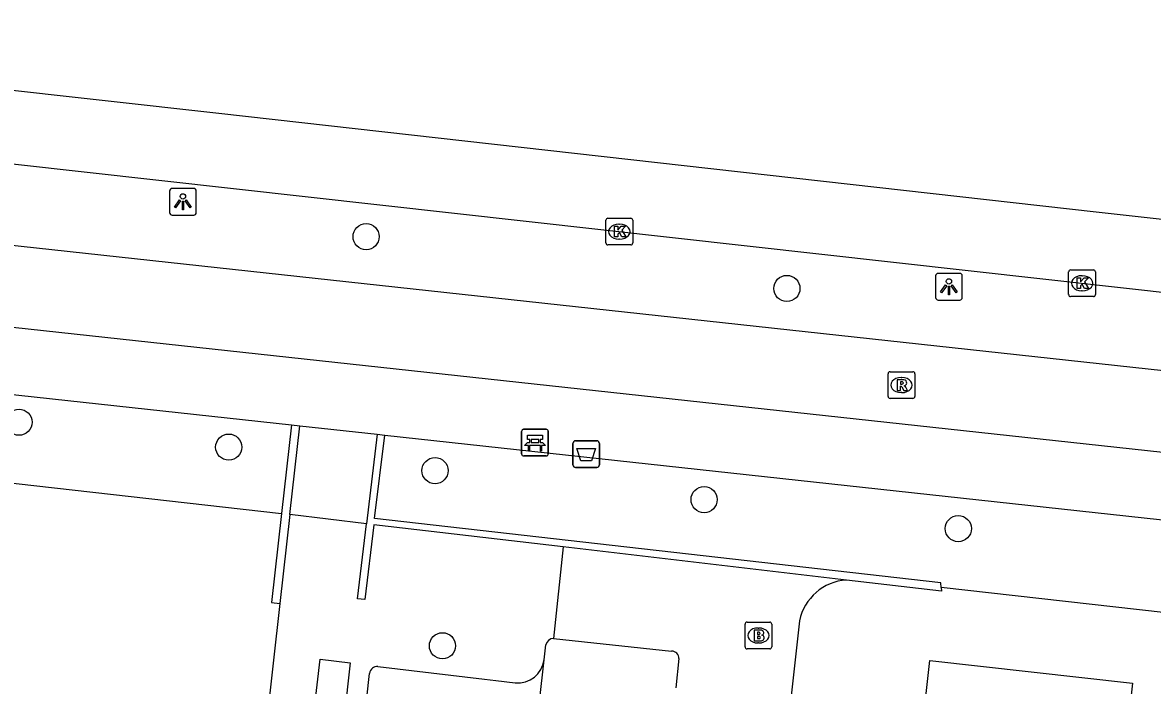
# Model space of a CAD drawing. Extents: x 161928 to 163055, y 386475 to 387428.
# Drawn here: x 162118.72 to 162161, y 387395.69 to 387420.48 of the extents above; entities that cross this region are included whole.
import ezdxf

# ---------------------------------------------------------------- set-up
doc = ezdxf.new("R2010")
doc.units = 0
for name, color, linetype in [('IMGEO_Afvalbak', 7, 'Continuous'), ('IMGEO_Bank', 7, 'Continuous'), ('IMGEO_Berm_groen', 7, 'Continuous'), ('IMGEO_Boom', 7, 'Continuous'), ('IMGEO_Brandkraan', 7, 'Continuous'), ('IMGEO_Fietspad_gesloten', 7, 'Continuous'), ('IMGEO_Kolk', 7, 'Continuous'), ('IMGEO_Lichtpunt', 7, 'Continuous'), ('IMGEO_Muur', 7, 'Continuous'), ('IMGEO_Pand', 7, 'Continuous'), ('IMGEO_Rijbaan_lokaal_gesloten', 7, 'Continuous'), ('IMGEO_Rijbaan_lokaal_open', 7, 'Continuous'), ('IMGEO_Rioolput', 7, 'Continuous'), ('IMGEO_Voetpad_open', 7, 'Continuous')]:
    doc.layers.add(name, color=color, linetype=linetype)

msp = doc.modelspace()

# ---------------------------------------------------------------- linework, layer by layer
at = {"layer": 'IMGEO_Afvalbak'}
for p, q in [((162139.315, 387403.943), (162139.315, 387404.743)), ((162139.315, 387404.743), (162139.315, 387403.943)), ((162139.415, 387404.843), (162140.205, 387404.843)), ((162140.205, 387404.843), (162139.415, 387404.843)), ((162140.305, 387404.743), (162140.305, 387403.943)), ((162140.305, 387403.943), (162140.305, 387404.743)), ((162140.205, 387403.843), (162139.415, 387403.843)), ((162139.415, 387403.843), (162140.205, 387403.843))]:
    msp.add_line(p, q, dxfattribs=at)
msp.add_lwpolyline([(162139.458, 387404.557), (162140.162, 387404.557), (162140.013, 387404.087), (162139.607, 387404.087), (162139.458, 387404.557)], dxfattribs=at)
for centre, start, end in [((162139.415, 387404.743), 90, 180), ((162139.415, 387404.743), 90, 180), ((162140.205, 387404.743), 0, 90), ((162140.205, 387404.743), 360, 90), ((162139.415, 387403.943), 180, 270), ((162139.415, 387403.943), 180, 270), ((162140.205, 387403.943), 270, 0), ((162140.205, 387403.943), 270, 0)]:
    msp.add_arc(centre, 0.1, start, end, dxfattribs=at)
at = {"layer": 'IMGEO_Bank'}
for p, q in [((162137.394, 387404.348), (162137.394, 387405.189)), ((162137.394, 387405.189), (162137.394, 387404.348)), ((162137.469, 387405.273), (162138.31, 387405.273)), ((162138.31, 387405.273), (162137.469, 387405.273)), ((162138.394, 387405.198), (162138.394, 387404.357)), ((162138.394, 387404.357), (162138.394, 387405.198)), ((162137.703, 387404.779), (162137.703, 387404.885)), ((162137.747, 387404.885), (162137.747, 387404.779)), ((162138.035, 387404.891), (162137.753, 387404.891)), ((162137.753, 387404.773), (162138.035, 387404.773)), ((162138.041, 387404.779), (162138.041, 387404.885)), ((162138.085, 387404.885), (162138.085, 387404.779)), ((162138.091, 387404.671), (162137.698, 387404.671)), ((162138.319, 387404.273), (162137.478, 387404.273)), ((162137.478, 387404.273), (162138.319, 387404.273))]:
    msp.add_line(p, q, dxfattribs=at)
for points in [[(162137.641, 387404.671), (162137.499, 387404.671), (162137.611, 387404.773), (162137.697, 387404.773)], [(162137.697, 387404.891), (162137.611, 387404.891), (162137.611, 387405.052), (162138.174, 387405.052), (162138.174, 387404.891), (162138.091, 387404.891)], [(162138.091, 387404.773), (162138.174, 387404.773), (162138.286, 387404.671), (162138.147, 387404.671)], [(162137.691, 387404.664), (162137.691, 387404.457), (162137.648, 387404.457), (162137.648, 387404.664)], [(162138.141, 387404.664), (162138.141, 387404.457), (162138.097, 387404.457), (162138.097, 387404.664)]]:
    msp.add_lwpolyline(points, dxfattribs=at)
for centre, radius, start, end in [((162137.472, 387405.195), 0.0779, 92.4484, 184.2845), ((162137.472, 387405.195), 0.0779, 92.4484, 184.2845), ((162138.316, 387405.195), 0.0779, 2.4484, 94.2845), ((162138.316, 387405.195), 0.0779, 2.4484, 94.2845), ((162137.696, 387404.884), 0.00671, 2.8957, 87.1043), ((162137.696, 387404.78), 0.00671, 272.8957, 357.1043), ((162137.753, 387404.884), 0.00671, 92.8957, 177.1043), ((162137.753, 387404.78), 0.00671, 182.8957, 267.1043), ((162138.035, 387404.884), 0.00671, 2.8957, 87.1043), ((162138.035, 387404.78), 0.00671, 272.8957, 357.1043), ((162138.092, 387404.884), 0.00671, 92.8957, 177.1043), ((162138.092, 387404.78), 0.00671, 182.8957, 267.1043), ((162137.472, 387404.351), 0.0779, 182.4484, 274.2845), ((162137.472, 387404.351), 0.0779, 182.4484, 274.2845), ((162137.641, 387404.664), 0.00671, 2.8957, 87.1043), ((162137.698, 387404.664), 0.00671, 92.8957, 177.1043), ((162138.09, 387404.664), 0.00671, 2.8957, 87.1043), ((162138.147, 387404.664), 0.00671, 92.8957, 177.1043), ((162138.316, 387404.351), 0.0779, 272.4484, 4.2845), ((162138.316, 387404.351), 0.0779, 272.4484, 4.2845)]:
    msp.add_arc(centre, radius, start, end, dxfattribs=at)
at = {"layer": 'IMGEO_Berm_groen'}
for points in [[(162092.99, 387406.127), (162128.408, 387402.121)], [(162172.594, 387397.165), (162153.1, 387399.352)]]:
    msp.add_lwpolyline(points, dxfattribs=at)
at = {"layer": 'IMGEO_Boom'}
for centre in [(162131.576, 387412.477), (162147.321, 387410.539), (162118.588, 387405.536), (162126.435, 387404.605), (162134.155, 387403.725), (162144.224, 387402.641), (162153.735, 387401.557), (162134.433, 387397.175)]:
    msp.add_circle(centre, 0.489, dxfattribs=at)
at = {"layer": 'IMGEO_Brandkraan'}
for p, q in [((162145.754, 387397.133), (162145.754, 387397.985)), ((162145.829, 387398.059), (162146.681, 387398.059)), ((162146.755, 387397.985), (162146.755, 387397.133)), ((162146.242, 387397.839), (162146.267, 387397.839)), ((162146.265, 387397.279), (162146.24, 387397.279)), ((162146.681, 387397.059), (162145.829, 387397.059))]:
    msp.add_line(p, q, dxfattribs=at)
for points in [[(162145.754, 387397.133), (162145.754, 387397.985)], [(162145.829, 387398.059), (162146.681, 387398.059)], [(162146.755, 387397.985), (162146.755, 387397.133)], [(162146.102, 387397.759), (162146.102, 387397.359), (162146.315, 387397.359)], [(162146.333, 387397.759), (162146.102, 387397.759)], [(162146.281, 387397.678), (162146.227, 387397.678), (162146.227, 387397.602)], [(162146.227, 387397.602), (162146.28, 387397.602)], [(162146.289, 387397.526), (162146.227, 387397.526), (162146.227, 387397.445)], [(162146.227, 387397.445), (162146.289, 387397.445)], [(162146.681, 387397.059), (162145.829, 387397.059)]]:
    msp.add_lwpolyline(points, dxfattribs=at)
for centre, radius, start, end in [((162145.831, 387397.983), 0.0765, 91.552, 178.448), ((162145.831, 387397.983), 0.0765, 91.552, 178.448), ((162146.679, 387397.983), 0.0765, 1.552, 88.448), ((162146.679, 387397.983), 0.0765, 1.552, 88.448), ((162146.282, 387397.64), 0.0379, 267.8285, 90.9355), ((162146.337, 387397.614), 0.145, 59.4692, 91.5367), ((162146.362, 387397.661), 0.0922, 285.5137, 58.1501), ((162146.367, 387397.469), 0.105, 301.3115, 78.989), ((162145.831, 387397.135), 0.0765, 181.552, 268.448), ((162145.831, 387397.135), 0.0765, 181.552, 268.448), ((162146.29, 387397.485), 0.0404, 269.8759, 90.5077), ((162146.321, 387397.61), 0.251, 268.6676, 293.5347), ((162146.679, 387397.135), 0.0765, 271.552, 358.448), ((162146.679, 387397.135), 0.0765, 271.552, 358.448)]:
    msp.add_arc(centre, radius, start, end, dxfattribs=at)
for centre, major_axis, ratio, start_param, end_param in [((162146.241, 387397.559), (-0.387, 0.002), 0.722429, 4.712389, 7.853982), ((162146.266, 387397.559), (-0.39, 0.002), 0.717154, 1.570796, 4.712389)]:
    msp.add_ellipse(centre, major_axis=major_axis, ratio=ratio, start_param=start_param, end_param=end_param, dxfattribs=at)
at = {"layer": 'IMGEO_Fietspad_gesloten'}
for points in [[(162181.236, 387405.152), (162171.263, 387406.391), (162095.965, 387414.572)], [(162093.779, 387411.765), (162183.652, 387401.998)]]:
    msp.add_lwpolyline(points, dxfattribs=at)
at = {"layer": 'IMGEO_Kolk'}
for p, q in [((162140.55, 387412.241), (162140.55, 387413.093)), ((162140.625, 387413.167), (162141.477, 387413.167)), ((162141.038, 387412.947), (162141.063, 387412.947)), ((162141.551, 387413.093), (162141.551, 387412.241)), ((162141.061, 387412.387), (162141.036, 387412.387)), ((162141.477, 387412.167), (162140.625, 387412.167)), ((162157.865, 387410.309), (162157.865, 387411.161)), ((162157.94, 387411.235), (162158.792, 387411.235)), ((162158.866, 387411.161), (162158.866, 387410.309)), ((162158.353, 387411.015), (162158.378, 387411.015)), ((162158.792, 387410.235), (162157.94, 387410.235)), ((162158.376, 387410.455), (162158.351, 387410.455))]:
    msp.add_line(p, q, dxfattribs=at)
for points in [[(162140.55, 387412.241), (162140.55, 387413.093)], [(162140.625, 387413.167), (162141.477, 387413.167)], [(162140.871, 387412.867), (162140.994, 387412.867), (162140.994, 387412.716), (162141.124, 387412.867), (162141.288, 387412.867), (162141.142, 387412.716), (162141.295, 387412.467), (162141.143, 387412.467), (162141.058, 387412.631), (162140.994, 387412.564), (162140.994, 387412.467), (162140.871, 387412.467), (162140.871, 387412.867)], [(162141.551, 387413.093), (162141.551, 387412.241)], [(162141.477, 387412.167), (162140.625, 387412.167)], [(162157.865, 387410.309), (162157.865, 387411.161)], [(162157.94, 387411.235), (162158.792, 387411.235)], [(162158.866, 387411.161), (162158.866, 387410.309)], [(162158.186, 387410.935), (162158.309, 387410.935), (162158.309, 387410.784), (162158.439, 387410.935), (162158.603, 387410.935), (162158.457, 387410.784), (162158.61, 387410.535), (162158.458, 387410.535), (162158.373, 387410.699), (162158.309, 387410.632), (162158.309, 387410.535), (162158.186, 387410.535), (162158.186, 387410.935)], [(162158.792, 387410.235), (162157.94, 387410.235)]]:
    msp.add_lwpolyline(points, dxfattribs=at)
for centre, start, end in [((162140.627, 387413.091), 91.552, 178.448), ((162140.627, 387413.091), 91.552, 178.448), ((162141.475, 387413.091), 1.552, 88.448), ((162141.475, 387413.091), 1.552, 88.448), ((162140.627, 387412.243), 181.552, 268.448), ((162140.627, 387412.243), 181.552, 268.448), ((162141.475, 387412.243), 271.552, 358.448), ((162141.475, 387412.243), 271.552, 358.448), ((162157.942, 387411.159), 91.552, 178.448), ((162157.942, 387411.159), 91.552, 178.448), ((162158.79, 387411.159), 1.552, 88.448), ((162158.79, 387411.159), 1.552, 88.448), ((162157.942, 387410.311), 181.552, 268.448), ((162157.942, 387410.311), 181.552, 268.448), ((162158.79, 387410.311), 271.552, 358.448), ((162158.79, 387410.311), 271.552, 358.448)]:
    msp.add_arc(centre, 0.0765, start, end, dxfattribs=at)
for centre, major_axis, ratio, start_param, end_param in [((162141.037, 387412.667), (-0.387, 0.002), 0.722429, 4.712389, 7.853982), ((162141.062, 387412.667), (-0.39, 0.002), 0.717154, 1.570796, 4.712389), ((162158.352, 387410.735), (-0.387, 0.002), 0.722429, 4.712389, 7.853982), ((162158.377, 387410.735), (-0.39, 0.002), 0.717154, 1.570796, 4.712389)]:
    msp.add_ellipse(centre, major_axis=major_axis, ratio=ratio, start_param=start_param, end_param=end_param, dxfattribs=at)
at = {"layer": 'IMGEO_Lichtpunt'}
for p, q in [((162124.224, 387414.185), (162124.224, 387413.378)), ((162124.224, 387414.185), (162124.224, 387413.378)), ((162125.126, 387414.28), (162124.318, 387414.28)), ((162125.126, 387414.28), (162124.318, 387414.28)), ((162125.22, 387413.378), (162125.22, 387414.185)), ((162125.22, 387413.378), (162125.22, 387414.185)), ((162124.318, 387413.284), (162125.126, 387413.284)), ((162124.318, 387413.284), (162125.126, 387413.284)), ((162153.789, 387411.102), (162152.981, 387411.102)), ((162153.789, 387411.102), (162152.981, 387411.102)), ((162152.887, 387411.007), (162152.887, 387410.2)), ((162152.887, 387411.007), (162152.887, 387410.2)), ((162153.883, 387410.2), (162153.883, 387411.007)), ((162153.883, 387410.2), (162153.883, 387411.007)), ((162152.981, 387410.106), (162153.789, 387410.106)), ((162152.981, 387410.106), (162153.789, 387410.106))]:
    msp.add_line(p, q, dxfattribs=at)
for points in [[(162124.598, 387413.849), (162124.637, 387413.821), (162124.449, 387413.559), (162124.411, 387413.586), (162124.598, 387413.849)], [(162124.7, 387413.801), (162124.747, 387413.801), (162124.747, 387413.479), (162124.7, 387413.479), (162124.7, 387413.801)], [(162124.81, 387413.821), (162124.848, 387413.848), (162125.035, 387413.586), (162124.996, 387413.558), (162124.81, 387413.821)], [(162153.261, 387410.671), (162153.3, 387410.643), (162153.112, 387410.381), (162153.074, 387410.408), (162153.261, 387410.671)], [(162153.473, 387410.643), (162153.511, 387410.67), (162153.698, 387410.408), (162153.659, 387410.38), (162153.473, 387410.643)], [(162153.363, 387410.623), (162153.41, 387410.623), (162153.41, 387410.301), (162153.363, 387410.301), (162153.363, 387410.623)]]:
    msp.add_lwpolyline(points, dxfattribs=at)
for centre in [(162124.723, 387413.983), (162153.386, 387410.805)]:
    msp.add_circle(centre, 0.0994, dxfattribs=at)
for centre, start, end in [((162124.318, 387414.185), 90, 180), ((162124.318, 387414.185), 90, 180), ((162125.126, 387414.185), 0, 90), ((162125.126, 387414.185), 0, 90), ((162124.318, 387413.378), 180, 270), ((162124.318, 387413.378), 180, 270), ((162125.126, 387413.378), 270, 0), ((162125.126, 387413.378), 270, 360), ((162152.981, 387411.007), 90, 180), ((162152.981, 387411.007), 90, 180), ((162153.789, 387411.007), 0, 90), ((162153.789, 387411.007), 0, 90), ((162152.981, 387410.2), 180, 270), ((162152.981, 387410.2), 180, 270), ((162153.789, 387410.2), 270, 0), ((162153.789, 387410.2), 270, 360)]:
    msp.add_arc(centre, 0.0946, start, end, dxfattribs=at)
at = {"layer": 'IMGEO_Muur'}
for points in [[(162128.78, 387405.436), (162128.408, 387402.121)], [(162128.726, 387402.085), (162129.098, 387405.401)], [(162128.78, 387405.436), (162129.098, 387405.401)], [(162131.996, 387405.085), (162131.59, 387401.731)], [(162153.1, 387399.352), (162153.086, 387399.523), (162131.895, 387401.933), (162132.273, 387405.055)], [(162131.996, 387405.085), (162132.273, 387405.055)], [(162128.408, 387402.121), (162128.034, 387398.788), (162128.351, 387398.751)], [(162128.726, 387402.085), (162128.351, 387398.751)], [(162138.947, 387400.872), (162131.867, 387401.699), (162131.528, 387398.9), (162131.251, 387398.932), (162131.59, 387401.731)], [(162149.547, 387399.634), (162138.947, 387400.872)], [(162153.1, 387399.352), (162153.111, 387399.218), (162149.547, 387399.634)]]:
    msp.add_lwpolyline(points, dxfattribs=at)
at = {"layer": 'IMGEO_Pand'}
msp.add_lwpolyline([(162151.989, 387390.483), (162152.67, 387396.618), (162160.255, 387395.777), (162159.704, 387390.808), (162159.576, 387389.641)], dxfattribs=at)
at = {"layer": 'IMGEO_Rijbaan_lokaal_gesloten'}
for points in [[(162096.67, 387420.483), (162108.698, 387419.025), (162126.066, 387417.09), (162158.899, 387413.409), (162193.872, 387409.531), (162213.835, 387407.313), (162230.26, 387405.606), (162263.092, 387402.05), (162303.555, 387397.582), (162309.376, 387396.694), (162314.166, 387395.814)], [(162096.316, 387417.659), (162181.594, 387408.144)]]:
    msp.add_lwpolyline(points, dxfattribs=at)
at = {"layer": 'IMGEO_Rijbaan_lokaal_open'}
for points in [[(162138.235, 387396.651), (162138.297, 387397.204)], [(162138.589, 387397.452), (162143.006, 387396.977)], [(162143.284, 387396.695), (162143.165, 387395.601)], [(162132.012, 387341.118), (162138.235, 387396.651)]]:
    msp.add_lwpolyline(points, dxfattribs=at)
for centre, radius, start, end in [((162138.613, 387397.128), 0.325, 94.1926, 166.4909), ((162142.999, 387396.692), 0.285, 0.54, 88.6415)]:
    msp.add_arc(centre, radius, start, end, dxfattribs=at)
at = {"layer": 'IMGEO_Rioolput'}
for p, q in [((162151.108, 387406.498), (162151.108, 387407.35)), ((162151.183, 387407.424), (162152.035, 387407.424)), ((162152.109, 387407.35), (162152.109, 387406.498)), ((162151.596, 387407.204), (162151.621, 387407.204)), ((162152.035, 387406.424), (162151.183, 387406.424)), ((162151.619, 387406.644), (162151.594, 387406.644))]:
    msp.add_line(p, q, dxfattribs=at)
for points in [[(162151.108, 387406.498), (162151.108, 387407.35)], [(162151.183, 387407.424), (162152.035, 387407.424)], [(162152.109, 387407.35), (162152.109, 387406.498)], [(162151.697, 387407.122), (162151.445, 387407.124), (162151.445, 387406.724)], [(162151.445, 387406.724), (162151.569, 387406.724), (162151.569, 387406.886), (162151.58, 387406.886)], [(162151.623, 387407.043), (162151.569, 387407.043), (162151.569, 387406.962)], [(162151.569, 387406.962), (162151.621, 387406.962)], [(162151.627, 387406.857), (162151.698, 387406.724), (162151.838, 387406.724), (162151.773, 387406.85)], [(162152.035, 387406.424), (162151.183, 387406.424)]]:
    msp.add_lwpolyline(points, dxfattribs=at)
for centre, radius, start, end in [((162151.185, 387407.348), 0.0765, 91.552, 178.448), ((162151.185, 387407.348), 0.0765, 91.552, 178.448), ((162152.033, 387407.348), 0.0765, 1.552, 88.448), ((162152.033, 387407.348), 0.0765, 1.552, 88.448), ((162151.579, 387406.833), 0.0533, 26.0293, 88.6989), ((162151.605, 387407.151), 0.19, 274.7715, 282.9687), ((162151.629, 387406.947), 0.0964, 77.0061, 93.1865), ((162151.643, 387407.004), 0.0378, 276.6634, 79.6772), ((162151.696, 387407.012), 0.109, 350.3612, 89.416), ((162151.694, 387407.012), 0.112, 277.5842, 350.9817), ((162151.678, 387406.797), 0.108, 29.5134, 73.7905), ((162151.185, 387406.5), 0.0765, 181.552, 268.448), ((162151.185, 387406.5), 0.0765, 181.552, 268.448), ((162152.033, 387406.5), 0.0765, 271.552, 358.448), ((162152.033, 387406.5), 0.0765, 271.552, 358.448)]:
    msp.add_arc(centre, radius, start, end, dxfattribs=at)
for centre, major_axis, ratio, start_param, end_param in [((162151.595, 387406.924), (-0.387, 0.002), 0.722429, 4.712389, 7.853982), ((162151.62, 387406.924), (-0.39, 0.002), 0.717154, 1.570796, 4.712389)]:
    msp.add_ellipse(centre, major_axis=major_axis, ratio=ratio, start_param=start_param, end_param=end_param, dxfattribs=at)
at = {"layer": 'IMGEO_Voetpad_open'}
for points in [[(162093.344, 387409.296), (162128.78, 387405.436)], [(162129.098, 387405.401), (162131.996, 387405.085)], [(162132.273, 387405.055), (162165.613, 387401.423), (162173.252, 387400.528)], [(162131.59, 387401.731), (162128.726, 387402.085)], [(162138.947, 387400.872), (162138.589, 387397.452)], [(162128.351, 387398.751), (162127.574, 387391.838), (162122.559, 387347.235), (162123.553, 387347.09), (162123.222, 387344.118)], [(162147.797, 387398.11), (162141.026, 387337.206)], [(162129.896, 387386.715), (162128.708, 387386.861), (162129.857, 387396.674), (162130.981, 387396.537), (162129.896, 387386.715)], [(162132.016, 387396.405), (162136.012, 387395.926), (162136.427, 387395.876), (162137.156, 387395.789)], [(162130.38, 387384.133), (162131.414, 387393.518), (162131.703, 387396.143)]]:
    msp.add_lwpolyline(points, dxfattribs=at)
for centre, radius, start, end in [((162149.669, 387397.727), 1.911, 93.6582, 168.4443), ((162132.01, 387396.094), 0.311, 88.9291, 170.9336), ((162137.255, 387396.771), 0.987, 264.2496, 352.9922)]:
    msp.add_arc(centre, radius, start, end, dxfattribs=at)

doc.saveas('drawing.dxf')
